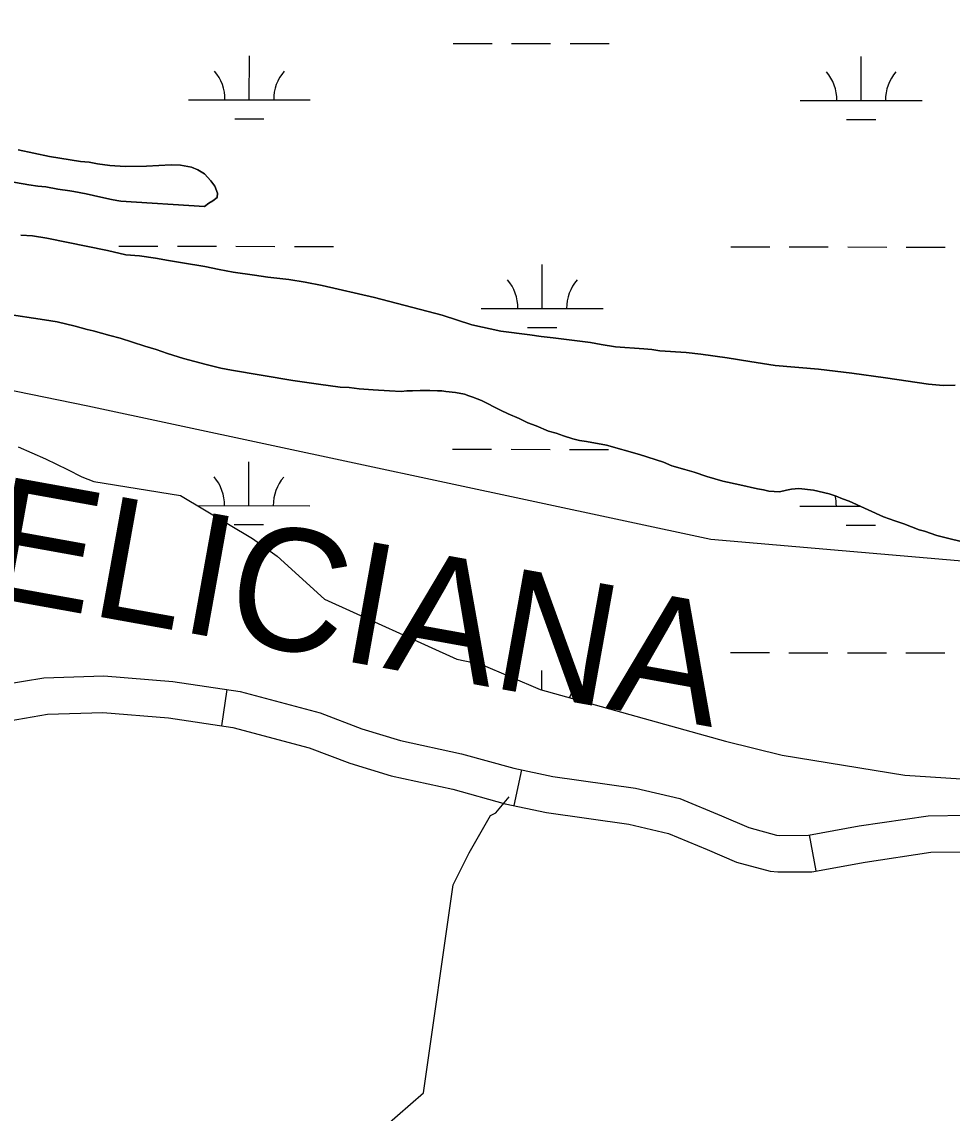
# Model space of a CAD drawing. Extents: x 3148686 to 3186545, y 916144 to 941516.
# Drawn here: x 3165206 to 3165969, y 923083 to 923978 of the extents above; entities that cross this region are included whole.
import ezdxf

# ---------------------------------------------------------------- set-up
doc = ezdxf.new("R2010")
doc.units = 0
for name, color, linetype in [('V-ROAD-CNTR', 7, 'Continuous'), ('V-SITE-VEGE', 7, 'Continuous'), ('V-TOPO-BNDY', 7, 'Continuous'), ('V-TOPO-GNAM-IDEN', 7, 'Continuous'), ('V-TOPO-SHOR', 7, 'Continuous'), ('V-WETL-SWMP', 7, 'Continuous')]:
    doc.layers.add(name, color=color, linetype=linetype)

msp = doc.modelspace()

# ---------------------------------------------------------------- linework, layer by layer
at = {"layer": 'V-ROAD-CNTR'}
for p, q in [((3165373.69, 923430.24), (3165369.31, 923400.56)), ((3165615.4, 923364.38), (3165609.22, 923335.02)), ((3165851.6, 923310.97), (3165856.95, 923281.45))]:
    msp.add_line(p, q, dxfattribs=at)
for points in [[(3165190.36, 923434.28), (3165223.68, 923439.88), (3165272.75, 923441.35), (3165329.44, 923436.78), (3165384.76, 923428.6), (3165450.44, 923411.06), (3165484.4, 923398.12), (3165516.19, 923388.46), (3165566.34, 923377.62), (3165609.24, 923365.67), (3165641.13, 923358.96), (3165709.04, 923349.43), (3165745.4, 923340.86), (3165779.54, 923326.67), (3165801.9, 923317), (3165824.63, 923310.86), (3165826.9, 923310.66), (3165850.93, 923310.85), (3165892.48, 923318.38), (3165948.99, 923326.79), (3165981.1, 923327.26)], [(3165195.27, 923404.69), (3165226.63, 923409.96), (3165271.99, 923411.31), (3165326.04, 923406.96), (3165378.68, 923399.18), (3165441.2, 923382.48), (3165474.69, 923369.72), (3165508.65, 923359.4), (3165559.14, 923348.49), (3165602.12, 923336.52), (3165635.95, 923329.4), (3165703.5, 923319.92), (3165736.15, 923312.22), (3165767.83, 923299.06), (3165791.97, 923288.6), (3165819.37, 923281.2), (3165825.71, 923280.65), (3165853.75, 923280.87), (3165897.36, 923288.78), (3165951.43, 923296.83), (3165980.41, 923297.25)]]:
    msp.add_lwpolyline(points, dxfattribs=at)
at = {"layer": 'V-SITE-VEGE'}
for points in [[(3165183.02, 923848.81), (3165211.44, 923843.95), (3165218.73, 923842.91), (3165225.29, 923842.24), (3165235.13, 923840.49), (3165244.97, 923839.12), (3165248.25, 923838.41), (3165258.45, 923836.67), (3165270.49, 923833.86), (3165279.24, 923832.11), (3165283.61, 923831.06), (3165286.89, 923830.72), (3165355.35, 923826.16), (3165358.97, 923829.11), (3165362.23, 923830.95), (3165365.85, 923833.53), (3165366.18, 923837.17), (3165363.95, 923842.97), (3165360.64, 923847.32), (3165355.5, 923853.1), (3165350.01, 923856.33), (3165344.9, 923858.47), (3165335.79, 923860.22), (3165328.14, 923860.52), (3165307.77, 923859.27), (3165290.3, 923859.13), (3165277.92, 923859.76), (3165267.72, 923861.13), (3165260.8, 923862.54), (3165253.88, 923863.21), (3165228.36, 923867.37), (3165202.48, 923872.63)], [(3165971.25, 923679.66), (3165961.42, 923679.58), (3165949.4, 923680.58), (3165914.06, 923685.75), (3165886.37, 923689.54), (3165859.04, 923692.96), (3165823.71, 923695.95), (3165802.94, 923699.06), (3165784.35, 923702.19), (3165762.49, 923705.29), (3165750.47, 923706.65), (3165728.99, 923707.94), (3165722.43, 923708.98), (3165715.87, 923709.66), (3165692.56, 923711.29), (3165680.9, 923713.01), (3165672.15, 923714.77), (3165641.55, 923718.53), (3165631.72, 923719.54), (3165622.24, 923720.92), (3165598.56, 923724.01), (3165574.86, 923729.28), (3165550.41, 923737.09), (3165494.98, 923751.57), (3165451.95, 923761.42), (3165438.1, 923764.22), (3165424.61, 923766.3), (3165407.49, 923768.35), (3165396.56, 923770.08), (3165379.07, 923772.48), (3165367.41, 923774.58), (3165355.74, 923777.03), (3165337.52, 923780.16), (3165325.86, 923781.89), (3165315.29, 923783.99), (3165302.17, 923785.71), (3165290.88, 923786.71), (3165275.93, 923790.23), (3165225.99, 923800.39), (3165214.32, 923802.11), (3165204.86, 923802.76)], [(3165191.54, 923738.24), (3165224.33, 923733.4), (3165234.54, 923731.66), (3165249.49, 923728.14), (3165259.34, 923725.31), (3165264.08, 923724.26), (3165277.94, 923720.36)], [(3165277.94, 923720.36), (3165286.33, 923718.25), (3165306.4, 923711.86), (3165315.88, 923709.02), (3165325.01, 923705.82), (3165338.15, 923701.55), (3165356.75, 923696.61), (3165368.78, 923693.79), (3165377.53, 923692.04), (3165427.82, 923683.7), (3165450.78, 923680.25), (3165456.97, 923679.57), (3165466.81, 923678.19), (3165474.09, 923677.89), (3165482.47, 923676.86), (3165493.76, 923675.86), (3165507.23, 923675.24), (3165516.7, 923674.58), (3165521.43, 923674.99), (3165526.16, 923675.02), (3165532.34, 923675.44), (3165540.35, 923675.5), (3165546.54, 923675.19), (3165550.18, 923675.21), (3165553.46, 923674.51), (3165561.47, 923673.85), (3165568.76, 923672.45), (3165572.41, 923671.02), (3165575.7, 923669.96), (3165582.64, 923667.1), (3165598.35, 923659.22), (3165604.56, 923656.36), (3165613.69, 923652.43), (3165620.63, 923648.84), (3165627.57, 923646.35), (3165637.79, 923642.06), (3165643.99, 923640.29), (3165649.84, 923638.16), (3165657.5, 923635.67), (3165662.97, 923634.26), (3165668.8, 923633.57), (3165685.2, 923630.43), (3165712.19, 923623), (3165731.9, 923616.61), (3165738.84, 923613.75), (3165749.42, 923610.56), (3165757.07, 923608.44), (3165767.66, 923604.88), (3165780.79, 923600.98), (3165794.65, 923598.18), (3165809.23, 923594.66), (3165813.97, 923593.97), (3165818.35, 923592.91), (3165827.08, 923592.25), (3165832.9, 923593.76), (3165836.9, 923594.52), (3165843.08, 923594.93), (3165855.1, 923593.57), (3165867.86, 923590.76), (3165873.7, 923588.62), (3165878.81, 923586.48), (3165884.29, 923584.7), (3165912.41, 923571.82), (3165917.16, 923570.04), (3165921.9, 923568.62), (3165929.2, 923566.13), (3165941.62, 923561.13), (3165945.99, 923560.08), (3165956.21, 923556.52), (3165959.49, 923555.82), (3165962.78, 923554.75), (3165979.55, 923550.88)], [(3165202.68, 923629.27), (3165225.05, 923619.26), (3165242.97, 923610.52), (3165254.85, 923604.49), (3165264.73, 923600.71), (3165335.72, 923589.26), (3165394.9, 923554.17), (3165415.03, 923539.52), (3165453.94, 923504.2), (3165562.41, 923455.23), (3165582.07, 923450.98), (3165630.87, 923430.15), (3165782.92, 923387.93), (3165829.45, 923376.49), (3165930.06, 923359.88), (3166115.09, 923347.94), (3166251.5, 923334.81), (3166308.46, 923320.26), (3166550.55, 923282.15), (3166738.01, 923217.79)]]:
    msp.add_lwpolyline(points, dxfattribs=at)
at = {"layer": 'V-TOPO-BNDY'}
msp.add_lwpolyline([(3170156.29, 924862.88), (3169477.87, 924465.66), (3168859.75, 924194.89), (3168297.49, 923950.54), (3168271.6, 923941.9), (3168245.71, 923933.26), (3168052.92, 923869.99), (3167860.14, 923806.73), (3167616.81, 923687.92), (3167172.22, 923564.9), (3167136.29, 923554.93), (3167091.99, 923551.97), (3166357.33, 923502.86), (3166157.38, 923519.96), (3165770.91, 923553.29), (3165259.87, 923662.65), (3164600.86, 923797.2)], dxfattribs=at)
at = {"layer": 'V-TOPO-SHOR'}
for points in [[(3165183.02, 923848.81), (3165211.44, 923843.95), (3165218.73, 923842.91), (3165225.29, 923842.24), (3165235.13, 923840.49), (3165244.97, 923839.12), (3165248.25, 923838.41), (3165258.45, 923836.67), (3165270.49, 923833.86), (3165279.24, 923832.11), (3165283.61, 923831.05), (3165286.89, 923830.72), (3165355.35, 923826.16), (3165358.97, 923829.11), (3165362.23, 923830.95), (3165365.85, 923833.53), (3165366.18, 923837.17), (3165363.95, 923842.97), (3165360.64, 923847.32), (3165355.5, 923853.1), (3165350.01, 923856.33), (3165344.9, 923858.47), (3165335.79, 923860.22), (3165328.14, 923860.52), (3165307.77, 923859.27), (3165290.3, 923859.13), (3165277.92, 923859.76), (3165267.72, 923861.13), (3165260.8, 923862.54), (3165253.88, 923863.21), (3165228.36, 923867.37), (3165202.48, 923872.63)], [(3165204.86, 923802.76), (3165214.32, 923802.11), (3165225.99, 923800.39), (3165275.93, 923790.23), (3165290.88, 923786.71), (3165302.17, 923785.71), (3165315.29, 923783.99), (3165325.86, 923781.89), (3165337.52, 923780.16), (3165355.74, 923777.03), (3165367.41, 923774.58), (3165379.07, 923772.49), (3165396.56, 923770.08), (3165407.49, 923768.35), (3165424.61, 923766.3), (3165438.1, 923764.22), (3165451.95, 923761.42), (3165494.98, 923751.57), (3165550.41, 923737.09), (3165574.86, 923729.28), (3165598.56, 923724.01), (3165622.24, 923720.92), (3165631.72, 923719.54), (3165641.55, 923718.53), (3165672.15, 923714.77), (3165680.9, 923713.01), (3165692.56, 923711.29), (3165715.87, 923709.65), (3165722.43, 923708.98), (3165728.99, 923707.94), (3165750.47, 923706.65), (3165762.49, 923705.29), (3165784.35, 923702.19), (3165802.94, 923699.06), (3165823.71, 923695.95), (3165859.04, 923692.96), (3165886.37, 923689.54), (3165914.06, 923685.75), (3165949.4, 923680.58), (3165961.42, 923679.58), (3165971.25, 923679.66)], [(3165979.55, 923550.88), (3165962.78, 923554.75), (3165959.49, 923555.82), (3165956.21, 923556.52), (3165945.99, 923560.08), (3165941.62, 923561.13), (3165929.2, 923566.13), (3165921.9, 923568.62), (3165917.16, 923570.04), (3165912.41, 923571.82), (3165884.29, 923584.7), (3165878.81, 923586.48), (3165873.7, 923588.62), (3165867.86, 923590.76), (3165855.1, 923593.57), (3165843.08, 923594.93), (3165836.89, 923594.52), (3165832.9, 923593.76), (3165827.08, 923592.25), (3165818.34, 923592.91), (3165813.97, 923593.97), (3165809.23, 923594.66), (3165794.65, 923598.18), (3165780.79, 923600.98), (3165767.66, 923604.88), (3165757.07, 923608.44), (3165749.42, 923610.56), (3165738.84, 923613.75), (3165731.9, 923616.61), (3165712.19, 923623), (3165685.2, 923630.43), (3165668.8, 923633.57), (3165662.97, 923634.26), (3165657.5, 923635.67), (3165649.84, 923638.16), (3165643.99, 923640.29), (3165637.79, 923642.06), (3165627.57, 923646.35), (3165620.63, 923648.84), (3165613.69, 923652.43), (3165604.56, 923656.36), (3165598.35, 923659.22), (3165582.64, 923667.1), (3165575.7, 923669.96), (3165572.41, 923671.02), (3165568.76, 923672.45), (3165561.47, 923673.85), (3165553.46, 923674.51), (3165550.18, 923675.21), (3165546.54, 923675.19), (3165540.35, 923675.5), (3165532.34, 923675.44), (3165526.16, 923675.02), (3165521.43, 923674.99), (3165516.7, 923674.58), (3165507.23, 923675.24), (3165493.76, 923675.86), (3165482.47, 923676.86), (3165474.09, 923677.89), (3165466.81, 923678.19), (3165456.97, 923679.57), (3165450.78, 923680.25), (3165427.82, 923683.7), (3165377.53, 923692.04), (3165368.78, 923693.79), (3165356.75, 923696.61), (3165338.14, 923701.55), (3165325.01, 923705.82), (3165315.88, 923709.02), (3165306.4, 923711.86), (3165286.33, 923718.25), (3165277.94, 923720.36), (3165264.08, 923724.26), (3165259.34, 923725.31), (3165249.49, 923728.14), (3165234.54, 923731.66), (3165224.33, 923733.4), (3165191.54, 923738.24)], [(3165891.07, 922716.55), (3165893.35, 922806.19), (3165884.62, 922823.69), (3165873.7, 922830.26), (3165770.97, 922856.6), (3165714.13, 922863.22), (3165646.36, 922867.67), (3165593.91, 922887.4), (3165558.95, 922907.11), (3165532.74, 922926.82), (3165443.17, 922996.87), (3165441, 923012.18), (3165449.76, 923025.29), (3165535.1, 923099.53), (3165559.33, 923270.03), (3165572.48, 923296.26), (3165590, 923326.85), (3165594.38, 923329.03), (3165605.32, 923342.13)]]:
    msp.add_lwpolyline(points, dxfattribs=at)
at = {"layer": 'V-WETL-SWMP'}
for p, q in [((3165559.36, 923959.9), (3165591.36, 923959.87)), ((3165607.36, 923959.85), (3165639.36, 923959.82)), ((3165655.36, 923959.8), (3165687.36, 923959.77)), ((3165392.24, 923913.65), (3165392.28, 923949.65)), ((3165894.15, 923913.12), (3165894.19, 923949.12)), ((3165342.24, 923913.7), (3165442.24, 923913.6)), ((3165844.15, 923913.17), (3165944.15, 923913.07)), ((3165380.23, 923898.23), (3165404.23, 923898.21)), ((3165882.13, 923897.7), (3165906.13, 923897.68)), ((3165285.27, 923793.69), (3165317.27, 923793.66)), ((3165333.27, 923793.64), (3165365.27, 923793.61)), ((3165381.27, 923793.59), (3165413.27, 923793.56)), ((3165429.27, 923793.54), (3165461.27, 923793.51)), ((3165787.18, 923793.16), (3165819.18, 923793.13)), ((3165835.18, 923793.11), (3165867.18, 923793.08)), ((3165883.18, 923793.06), (3165915.18, 923793.03)), ((3165931.18, 923793.01), (3165963.18, 923792.98)), ((3165632.53, 923742.58), (3165632.57, 923778.58)), ((3165582.53, 923742.64), (3165682.53, 923742.53)), ((3165620.52, 923727.16), (3165644.52, 923727.14)), ((3165559.01, 923627.23), (3165591.01, 923627.19)), ((3165607.01, 923627.18), (3165639, 923627.14)), ((3165655, 923627.13), (3165687, 923627.09)), ((3165391.89, 923580.97), (3165391.93, 923616.97)), ((3165349.63, 923581.02), (3165441.89, 923580.92)), ((3165843.8, 923580.5), (3165893.58, 923580.45)), ((3165379.88, 923565.56), (3165403.88, 923565.53)), ((3165881.78, 923565.03), (3165905.78, 923565)), ((3165786.83, 923460.49), (3165818.83, 923460.45)), ((3165834.83, 923460.44), (3165866.83, 923460.4)), ((3165882.83, 923460.39), (3165914.83, 923460.35)), ((3165930.83, 923460.34), (3165962.83, 923460.3)), ((3165632.21, 923429.79), (3165632.22, 923445.91))]:
    msp.add_line(p, q, dxfattribs=at)
for points in [[(3165202.48, 923872.63), (3165228.36, 923867.37), (3165253.87, 923863.21), (3165260.79, 923862.54), (3165267.72, 923861.13), (3165277.92, 923859.76), (3165290.3, 923859.13), (3165307.77, 923859.27), (3165328.14, 923860.52), (3165335.79, 923860.22), (3165344.9, 923858.47), (3165350.01, 923856.33), (3165355.5, 923853.1), (3165360.64, 923847.32), (3165363.95, 923842.97), (3165366.18, 923837.17), (3165365.85, 923833.53), (3165362.23, 923830.95), (3165358.97, 923829.1), (3165355.35, 923826.16), (3165286.89, 923830.71), (3165283.61, 923831.05), (3165279.23, 923832.11), (3165270.49, 923833.86), (3165258.45, 923836.68), (3165248.25, 923838.41), (3165244.97, 923839.12), (3165235.13, 923840.49), (3165225.29, 923842.23), (3165218.73, 923842.91)], [(3165218.73, 923842.91), (3165211.44, 923843.94), (3165183.02, 923848.81)], [(3165204.86, 923802.76), (3165214.32, 923802.11), (3165225.99, 923800.39), (3165275.93, 923790.23), (3165290.88, 923786.71), (3165302.17, 923785.71), (3165315.29, 923783.99), (3165325.86, 923781.89), (3165337.52, 923780.16), (3165355.74, 923777.03), (3165367.41, 923774.58), (3165379.07, 923772.49), (3165396.56, 923770.08), (3165407.49, 923768.35), (3165424.62, 923766.3), (3165438.1, 923764.22), (3165451.95, 923761.42), (3165494.98, 923751.57), (3165550.41, 923737.09), (3165574.86, 923729.28), (3165598.56, 923724.01), (3165622.24, 923720.92), (3165631.72, 923719.54), (3165641.55, 923718.53), (3165672.15, 923714.77), (3165680.9, 923713.02), (3165692.56, 923711.29), (3165715.87, 923709.65), (3165722.43, 923708.98), (3165728.99, 923707.94), (3165750.47, 923706.65), (3165762.49, 923705.29), (3165784.35, 923702.19), (3165802.94, 923699.06), (3165823.71, 923695.95), (3165859.04, 923692.96), (3165886.36, 923689.54), (3165914.06, 923685.75), (3165949.4, 923680.58), (3165961.42, 923679.58), (3165971.25, 923679.66)], [(3165306.4, 923711.85), (3165286.33, 923718.25), (3165277.94, 923720.36), (3165264.08, 923724.26), (3165259.34, 923725.31), (3165249.49, 923728.14), (3165234.54, 923731.66), (3165224.33, 923733.4), (3165191.54, 923738.24)], [(3165979.55, 923550.88), (3165962.78, 923554.75), (3165959.49, 923555.82), (3165956.21, 923556.52), (3165945.99, 923560.08), (3165941.62, 923561.14), (3165929.2, 923566.13), (3165921.9, 923568.62), (3165917.16, 923570.04), (3165912.41, 923571.82), (3165884.29, 923584.7), (3165878.81, 923586.48), (3165873.7, 923588.62), (3165867.86, 923590.76), (3165855.1, 923593.57), (3165843.08, 923594.93), (3165836.89, 923594.51), (3165832.9, 923593.75), (3165827.08, 923592.25), (3165818.34, 923592.91), (3165813.97, 923593.97), (3165809.23, 923594.66), (3165794.65, 923598.18), (3165780.79, 923600.98), (3165767.66, 923604.88), (3165757.08, 923608.44), (3165749.42, 923610.56), (3165738.84, 923613.75), (3165731.9, 923616.61), (3165712.19, 923623), (3165685.2, 923630.43), (3165668.8, 923633.58), (3165662.97, 923634.26), (3165657.5, 923635.67), (3165649.83, 923638.16), (3165643.99, 923640.29), (3165637.79, 923642.06), (3165627.57, 923646.35), (3165620.63, 923648.84), (3165613.69, 923652.43), (3165604.56, 923656.36), (3165598.35, 923659.22), (3165582.64, 923667.1), (3165575.7, 923669.96), (3165572.41, 923671.02), (3165568.76, 923672.45), (3165561.47, 923673.85), (3165553.46, 923674.51), (3165550.18, 923675.22), (3165546.54, 923675.19), (3165540.35, 923675.5), (3165532.34, 923675.44), (3165526.16, 923675.02), (3165521.43, 923674.99), (3165516.7, 923674.58), (3165507.23, 923675.24), (3165493.76, 923675.86), (3165482.47, 923676.86), (3165474.09, 923677.89), (3165466.81, 923678.19), (3165456.97, 923679.57), (3165450.78, 923680.25), (3165427.82, 923683.7), (3165377.53, 923692.04), (3165368.78, 923693.79), (3165356.75, 923696.61), (3165338.14, 923701.55), (3165325.01, 923705.82), (3165315.88, 923709.02), (3165306.4, 923711.85)], [(3165202.68, 923629.27), (3165225.04, 923619.26), (3165242.97, 923610.52), (3165254.85, 923604.49), (3165264.73, 923600.71), (3165335.72, 923589.26), (3165394.9, 923554.17), (3165415.03, 923539.52), (3165453.94, 923504.2), (3165562.42, 923455.23), (3165582.06, 923450.98), (3165630.87, 923430.15), (3165782.92, 923387.93), (3165829.45, 923376.49), (3165930.06, 923359.88), (3166115.09, 923347.94), (3166251.5, 923334.81), (3166308.46, 923320.26), (3166550.55, 923282.15), (3166738.01, 923217.79)]]:
    msp.add_lwpolyline(points, dxfattribs=at)
for centre, start, end in [((3165337, 923914.18), 359.16781, 40.71147), ((3165447.49, 923914.07), 139.1678, 180.71146), ((3165838.91, 923913.65), 359.16781, 40.71147), ((3165949.39, 923913.54), 139.1678, 180.71146), ((3165577.29, 923743.12), 359.16781, 40.71147), ((3165687.78, 923743), 139.1678, 180.71146), ((3165336.65, 923581.51), 359.16781, 40.71147), ((3165447.14, 923581.39), 139.1678, 180.71146), ((3165838.56, 923580.98), 359.16781, 13.0124), ((3165687.43, 923410.32), 139.1678, 157.99604)]:
    msp.add_arc(centre, 35.25, start, end, dxfattribs=at)

# ---------------------------------------------------------------- texts
at = {"layer": 'V-TOPO-GNAM-IDEN'}
msp.add_text('FELICIANA', height=100, rotation=349.79106, dxfattribs=at).set_placement((3165091.72, 923521.83))

doc.saveas('drawing.dxf')
